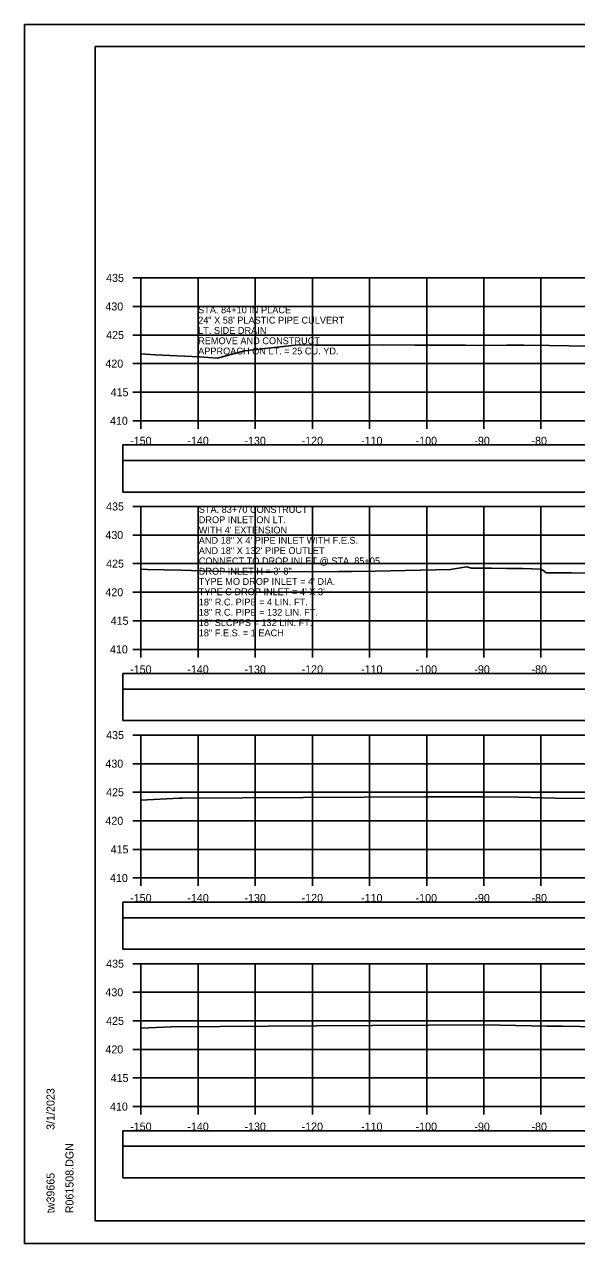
# Model space of a CAD drawing. Extents: x 1371057 to 1372761, y 380005 to 390517.
# Drawn here: x 1371390.5 to 1371487.1, y 388111.9 to 388325.3 of the extents above; entities that cross this region are included whole.
import ezdxf

# ---------------------------------------------------------------- set-up
doc = ezdxf.new("R2010")
doc.units = 0
for name, color, linetype in [('R_Axis', 7, 'Continuous'), ('R_Axis Annot', 7, 'Continuous'), ('R_Border', 7, 'Continuous'), ('R_Detour', 7, 'Continuous'), ('R_Dimension', 7, 'Continuous'), ('R_Exist Surface', 7, 'Continuous'), ('R_Grid', 7, 'Continuous'), ('R_No Plot', 7, 'Continuous'), ('R_Water Annot', 7, 'Continuous')]:
    doc.layers.add(name, color=color, linetype=linetype)

msp = doc.modelspace()

# ---------------------------------------------------------------- linework, layer by layer
at = {"layer": 'R_Axis'}
for p, q in [((1371409.47, 388280.9), (1371410.87, 388280.9)), ((1371410.87, 388255.9), (1371410.87, 388280.9)), ((1371409.47, 388275.9), (1371410.87, 388275.9)), ((1371409.47, 388270.9), (1371410.87, 388270.9)), ((1371409.47, 388265.9), (1371410.87, 388265.9)), ((1371409.47, 388260.9), (1371410.87, 388260.9)), ((1371409.47, 388255.9), (1371410.87, 388255.9)), ((1371410.87, 388255.9), (1371710.87, 388255.9)), ((1371410.87, 388254.5), (1371410.87, 388255.9)), ((1371420.87, 388254.5), (1371420.87, 388255.9)), ((1371430.87, 388254.5), (1371430.87, 388255.9)), ((1371440.87, 388254.5), (1371440.87, 388255.9)), ((1371450.87, 388254.5), (1371450.87, 388255.9)), ((1371460.87, 388254.5), (1371460.87, 388255.9)), ((1371470.87, 388254.5), (1371470.87, 388255.9)), ((1371480.87, 388254.5), (1371480.87, 388255.9)), ((1371409.47, 388240.9), (1371410.87, 388240.9)), ((1371410.87, 388215.9), (1371410.87, 388240.9)), ((1371409.47, 388235.9), (1371410.87, 388235.9)), ((1371409.47, 388230.9), (1371410.87, 388230.9)), ((1371409.47, 388225.9), (1371410.87, 388225.9)), ((1371409.47, 388220.9), (1371410.87, 388220.9)), ((1371409.47, 388215.9), (1371410.87, 388215.9)), ((1371410.87, 388215.9), (1371710.87, 388215.9)), ((1371410.87, 388214.5), (1371410.87, 388215.9)), ((1371420.87, 388214.5), (1371420.87, 388215.9)), ((1371430.87, 388214.5), (1371430.87, 388215.9)), ((1371440.87, 388214.5), (1371440.87, 388215.9)), ((1371450.87, 388214.5), (1371450.87, 388215.9)), ((1371460.87, 388214.5), (1371460.87, 388215.9)), ((1371470.87, 388214.5), (1371470.87, 388215.9)), ((1371480.87, 388214.5), (1371480.87, 388215.9)), ((1371409.47, 388200.9), (1371410.87, 388200.9)), ((1371410.87, 388175.9), (1371410.87, 388200.9)), ((1371409.47, 388195.9), (1371410.87, 388195.9)), ((1371409.47, 388190.9), (1371410.87, 388190.9)), ((1371409.47, 388185.9), (1371410.87, 388185.9)), ((1371409.47, 388180.9), (1371410.87, 388180.9)), ((1371409.47, 388175.9), (1371410.87, 388175.9)), ((1371410.87, 388175.9), (1371710.87, 388175.9)), ((1371410.87, 388174.5), (1371410.87, 388175.9)), ((1371420.87, 388174.5), (1371420.87, 388175.9)), ((1371430.87, 388174.5), (1371430.87, 388175.9)), ((1371440.87, 388174.5), (1371440.87, 388175.9)), ((1371450.87, 388174.5), (1371450.87, 388175.9)), ((1371460.87, 388174.5), (1371460.87, 388175.9)), ((1371470.87, 388174.5), (1371470.87, 388175.9)), ((1371480.87, 388174.5), (1371480.87, 388175.9)), ((1371409.47, 388160.9), (1371410.87, 388160.9)), ((1371410.87, 388135.9), (1371410.87, 388160.9)), ((1371409.47, 388155.9), (1371410.87, 388155.9)), ((1371409.47, 388150.9), (1371410.87, 388150.9)), ((1371409.47, 388145.9), (1371410.87, 388145.9)), ((1371409.47, 388140.9), (1371410.87, 388140.9)), ((1371409.47, 388135.9), (1371410.87, 388135.9)), ((1371410.87, 388135.9), (1371710.87, 388135.9)), ((1371410.87, 388134.5), (1371410.87, 388135.9)), ((1371420.87, 388134.5), (1371420.87, 388135.9)), ((1371430.87, 388134.5), (1371430.87, 388135.9)), ((1371440.87, 388134.5), (1371440.87, 388135.9)), ((1371450.87, 388134.5), (1371450.87, 388135.9)), ((1371460.87, 388134.5), (1371460.87, 388135.9)), ((1371470.87, 388134.5), (1371470.87, 388135.9)), ((1371480.87, 388134.5), (1371480.87, 388135.9))]:
    msp.add_line(p, q, dxfattribs=at)
at = {"layer": 'R_Border'}
for p, q in [((1371402.87, 388321.36), (1371719.05, 388321.36)), ((1371402.87, 388115.9), (1371402.87, 388321.36)), ((1371402.87, 388115.9), (1371402.87, 388115.9)), ((1371719.05, 388115.9), (1371402.87, 388115.9))]:
    msp.add_line(p, q, dxfattribs=at)
at = {"layer": 'R_Detour'}
for points in [[(1371407.72, 388248.95), (1371714.03, 388248.95), (1371714.03, 388251.66), (1371407.72, 388251.66)], [(1371407.72, 388208.95), (1371714.03, 388208.95), (1371714.03, 388211.66), (1371407.72, 388211.66)], [(1371407.72, 388168.95), (1371714.03, 388168.95), (1371714.03, 388171.66), (1371407.72, 388171.66)], [(1371407.72, 388128.95), (1371714.03, 388128.95), (1371714.03, 388131.66), (1371407.72, 388131.66)]]:
    msp.add_lwpolyline(points, close=True, dxfattribs=at)
at = {"layer": 'R_Dimension'}
for points in [[(1371407.72, 388243.43), (1371714.03, 388243.43), (1371714.03, 388248.95), (1371407.72, 388248.95)], [(1371407.72, 388203.43), (1371714.03, 388203.43), (1371714.03, 388208.95), (1371407.72, 388208.95)], [(1371407.72, 388163.43), (1371714.03, 388163.43), (1371714.03, 388168.95), (1371407.72, 388168.95)], [(1371407.72, 388123.43), (1371714.03, 388123.43), (1371714.03, 388128.95), (1371407.72, 388128.95)]]:
    msp.add_lwpolyline(points, close=True, dxfattribs=at)
at = {"layer": 'R_Exist Surface'}
for points in [[(1371410.87, 388267.59), (1371413.34, 388267.41), (1371421.13, 388267.06), (1371424.27, 388266.87), (1371426.58, 388267.47), (1371428.98, 388268.16), (1371438.3, 388269.18), (1371441.36, 388269.15), (1371441.66, 388269.15), (1371450.85, 388269.15), (1371453.15, 388269.19), (1371458.81, 388269.11), (1371462.52, 388269.11), (1371467.63, 388269.11), (1371470.06, 388269.09), (1371474.87, 388269.12), (1371476.34, 388269.13), (1371477.44, 388269.13), (1371477.87, 388269.13), (1371482.36, 388269.05), (1371492.67, 388268.9)], [(1371410.87, 388229.93), (1371411.98, 388229.9), (1371417.93, 388229.73), (1371426.97, 388229.48), (1371434.22, 388229.44), (1371445.56, 388229.52), (1371447.44, 388229.5), (1371447.54, 388229.5), (1371447.74, 388229.5), (1371451.84, 388229.56), (1371465.05, 388229.85), (1371467.83, 388230.34), (1371468.71, 388230.09), (1371469.26, 388230.08), (1371471.41, 388230.09), (1371472.23, 388230.09), (1371474.96, 388230.06), (1371477.67, 388230.03), (1371480.86, 388229.93), (1371481.18, 388229.76), (1371481.76, 388229.28), (1371482.76, 388229.3), (1371486.22, 388229.28), (1371490.59, 388229.22)], [(1371410.87, 388189.53), (1371417.56, 388189.85), (1371418.1, 388189.86), (1371460.56, 388190.1), (1371462.93, 388190.1), (1371471.06, 388190.11), (1371476.95, 388190.01), (1371483.36, 388189.88), (1371490.34, 388189.78)], [(1371410.87, 388149.6), (1371416.19, 388149.83), (1371441.61, 388150.03), (1371470.99, 388150.19), (1371481.95, 388149.99), (1371483.2, 388149.96), (1371484.65, 388149.94), (1371496.99, 388149.71)]]:
    msp.add_lwpolyline(points, dxfattribs=at)
at = {"layer": 'R_Grid'}
for p, q in [((1371410.87, 388280.9), (1371710.87, 388280.9)), ((1371410.87, 388255.9), (1371410.87, 388280.9)), ((1371420.87, 388255.9), (1371420.87, 388280.9)), ((1371430.87, 388255.9), (1371430.87, 388280.9)), ((1371440.87, 388255.9), (1371440.87, 388280.9)), ((1371450.87, 388255.9), (1371450.87, 388280.9)), ((1371460.87, 388255.9), (1371460.87, 388280.9)), ((1371470.87, 388255.9), (1371470.87, 388280.9)), ((1371480.87, 388255.9), (1371480.87, 388280.9)), ((1371410.87, 388275.9), (1371710.87, 388275.9)), ((1371410.87, 388270.9), (1371710.87, 388270.9)), ((1371410.87, 388265.9), (1371710.87, 388265.9)), ((1371410.87, 388260.9), (1371710.87, 388260.9)), ((1371410.87, 388255.9), (1371710.87, 388255.9)), ((1371410.87, 388240.9), (1371710.87, 388240.9)), ((1371410.87, 388215.9), (1371410.87, 388240.9)), ((1371420.87, 388215.9), (1371420.87, 388240.9)), ((1371430.87, 388215.9), (1371430.87, 388240.9)), ((1371440.87, 388215.9), (1371440.87, 388240.9)), ((1371450.87, 388215.9), (1371450.87, 388240.9)), ((1371460.87, 388215.9), (1371460.87, 388240.9)), ((1371470.87, 388215.9), (1371470.87, 388240.9)), ((1371480.87, 388215.9), (1371480.87, 388240.9)), ((1371410.87, 388235.9), (1371710.87, 388235.9)), ((1371410.87, 388230.9), (1371710.87, 388230.9)), ((1371410.87, 388225.9), (1371710.87, 388225.9)), ((1371410.87, 388220.9), (1371710.87, 388220.9)), ((1371410.87, 388215.9), (1371710.87, 388215.9)), ((1371410.87, 388200.9), (1371710.87, 388200.9)), ((1371410.87, 388175.9), (1371410.87, 388200.9)), ((1371420.87, 388175.9), (1371420.87, 388200.9)), ((1371430.87, 388175.9), (1371430.87, 388200.9)), ((1371440.87, 388175.9), (1371440.87, 388200.9)), ((1371450.87, 388175.9), (1371450.87, 388200.9)), ((1371460.87, 388175.9), (1371460.87, 388200.9)), ((1371470.87, 388175.9), (1371470.87, 388200.9)), ((1371480.87, 388175.9), (1371480.87, 388200.9)), ((1371410.87, 388195.9), (1371710.87, 388195.9)), ((1371410.87, 388190.9), (1371710.87, 388190.9)), ((1371410.87, 388185.9), (1371710.87, 388185.9)), ((1371410.87, 388180.9), (1371710.87, 388180.9)), ((1371410.87, 388175.9), (1371710.87, 388175.9)), ((1371410.87, 388160.9), (1371710.87, 388160.9)), ((1371410.87, 388135.9), (1371410.87, 388160.9)), ((1371420.87, 388135.9), (1371420.87, 388160.9)), ((1371430.87, 388135.9), (1371430.87, 388160.9)), ((1371440.87, 388135.9), (1371440.87, 388160.9)), ((1371450.87, 388135.9), (1371450.87, 388160.9)), ((1371460.87, 388135.9), (1371460.87, 388160.9)), ((1371470.87, 388135.9), (1371470.87, 388160.9)), ((1371480.87, 388135.9), (1371480.87, 388160.9)), ((1371410.87, 388155.9), (1371710.87, 388155.9)), ((1371410.87, 388150.9), (1371710.87, 388150.9)), ((1371410.87, 388145.9), (1371710.87, 388145.9)), ((1371410.87, 388140.9), (1371710.87, 388140.9)), ((1371410.87, 388135.9), (1371710.87, 388135.9))]:
    msp.add_line(p, q, dxfattribs=at)
at = {"layer": 'R_No Plot'}
for p, q in [((1371390.47, 388325.26), (1371723.8, 388325.26)), ((1371390.47, 388111.92), (1371723.8, 388111.92))]:
    msp.add_line(p, q, dxfattribs=at)
for points in [[(1371390.46, 388325.26), (1371723.8, 388325.26), (1371723.8, 388111.92), (1371390.46, 388111.92)], [(1371636.79, 388321.36), (1371656.41, 388321.36), (1371656.41, 388311.48), (1371672.52, 388311.48), (1371695.72, 388311.48), (1371695.84, 388283.33), (1371719.05, 388283.33), (1371719.05, 388115.9), (1371402.87, 388115.9), (1371402.87, 388321.36)]]:
    msp.add_lwpolyline(points, close=True, dxfattribs=at)

# ---------------------------------------------------------------- texts
at = {"layer": 'R_Axis Annot'}
for s, p in [('435', (1371404.77, 388280.2)), ('430', (1371404.64, 388275.2)), ('425', (1371404.77, 388270.2)), ('420', (1371404.64, 388265.2)), ('415', (1371405.56, 388260.2)), ('410', (1371405.44, 388255.2)), ('-150', (1371408.98, 388251.7)), ('-140', (1371418.98, 388251.7)), ('-130', (1371428.98, 388251.7)), ('-120', (1371438.98, 388251.7)), ('-110', (1371449.38, 388251.7)), ('-100', (1371458.93, 388251.7)), ('-90', (1371469.21, 388251.7)), ('-80', (1371479.21, 388251.7)), ('435', (1371404.77, 388240.2)), ('430', (1371404.64, 388235.2)), ('425', (1371404.77, 388230.2)), ('420', (1371404.64, 388225.2)), ('415', (1371405.56, 388220.2)), ('410', (1371405.44, 388215.2)), ('-150', (1371408.98, 388211.7)), ('-140', (1371418.98, 388211.7)), ('-130', (1371428.98, 388211.7)), ('-120', (1371438.98, 388211.7)), ('-110', (1371449.38, 388211.7)), ('-100', (1371458.93, 388211.7)), ('-90', (1371469.21, 388211.7)), ('-80', (1371479.21, 388211.7)), ('435', (1371404.77, 388200.2)), ('430', (1371404.64, 388195.2)), ('425', (1371404.77, 388190.2)), ('420', (1371404.64, 388185.2)), ('415', (1371405.56, 388180.2)), ('410', (1371405.44, 388175.2)), ('-150', (1371408.98, 388171.7)), ('-140', (1371418.98, 388171.7)), ('-130', (1371428.98, 388171.7)), ('-120', (1371438.98, 388171.7)), ('-110', (1371449.38, 388171.7)), ('-100', (1371458.93, 388171.7)), ('-90', (1371469.21, 388171.7)), ('-80', (1371479.21, 388171.7)), ('435', (1371404.77, 388160.2)), ('430', (1371404.64, 388155.2)), ('425', (1371404.77, 388150.2)), ('420', (1371404.64, 388145.2)), ('415', (1371405.56, 388140.2)), ('410', (1371405.44, 388135.2)), ('-150', (1371408.98, 388131.7)), ('-140', (1371418.98, 388131.7)), ('-130', (1371428.98, 388131.7)), ('-120', (1371438.98, 388131.7)), ('-110', (1371449.38, 388131.7)), ('-100', (1371458.93, 388131.7)), ('-90', (1371469.21, 388131.7)), ('-80', (1371479.21, 388131.7))]:
    msp.add_text(s, height=1.4, dxfattribs=at).set_placement(p)
at = {"layer": 'R_Border'}
for s, p in [('3/1/2023', (1371395.74, 388131.83)), ('R061508.DGN', (1371399.06, 388117.23)), ('tw39665', (1371395.74, 388117.23))]:
    msp.add_text(s, height=1.4, rotation=90, dxfattribs=at).set_placement(p)
at = {"layer": 'R_Water Annot'}
for s, p in [('STA. 84+10 IN PLACE', (1371420.87, 388274.7)), ('24" X 58\' PLASTIC PIPE CULVERT', (1371420.87, 388272.9)), ('LT. SIDE DRAIN', (1371420.87, 388271.1)), ('REMOVE AND CONSTRUCT', (1371420.87, 388269.3)), ('APPROACH ON LT. = 25 CU. YD.', (1371420.87, 388267.5)), ('STA. 83+70 CONSTRUCT', (1371420.98, 388239.78)), ('DROP INLET ON LT.', (1371420.98, 388237.98)), ("WITH 4' EXTENSION", (1371420.98, 388236.18)), ('AND 18" X 4\' PIPE INLET WITH F.E.S.', (1371420.98, 388234.38)), ('AND 18" X 132\' PIPE OUTLET', (1371420.98, 388232.58)), ('CONNECT TO DROP INLET @ STA. 85+05', (1371420.98, 388230.78)), ('DROP INLET H = 3\'-8"', (1371420.98, 388228.98)), ("TYPE MO DROP INLET = 4' DIA.", (1371420.98, 388227.18)), ("TYPE C DROP INLET = 4' X 3'", (1371420.98, 388225.38)), ('18" R.C. PIPE = 4 LIN. FT.', (1371420.98, 388223.58)), ('18" R.C. PIPE = 132 LIN. FT.', (1371420.98, 388221.78)), ('18" SLCPPS = 132 LIN. FT. ', (1371420.98, 388219.98)), ('18" F.E.S. = 1 EACH', (1371420.98, 388218.18))]:
    msp.add_text(s, height=1.2, dxfattribs=at).set_placement(p)

doc.saveas('drawing.dxf')
